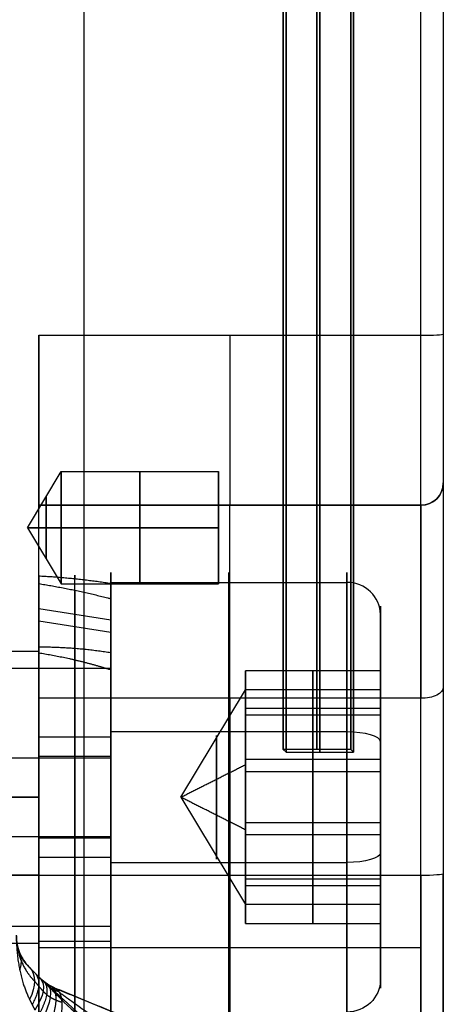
# Model space of a CAD drawing. Header units: millimetres. Extents: x -105 to 152, y -114 to 65.
# Tile 282 of 301: x 105 to 114, y -42 to -20. Entities that reach past the tile are written whole.
import ezdxf

# ---------------------------------------------------------------- set-up
doc = ezdxf.new("R2010")
doc.units = ezdxf.units.MM
doc.layers.add('Layer 01', color=7, linetype='Continuous', true_color=0x000000)

# ---------------------------------------------------------------- blocks, each defined once
blk = doc.blocks.new('Block 02')
at = {"layer": 'Layer 01'}
for p, q in [((104.825, -31, 31), (105.576, -29.75, 31)), ((104.825, -31, -31), (105.576, -29.75, -31)), ((105.576, -29.75, 31), (109.076, -29.75, 31)), ((105.576, -29.75, -31), (109.076, -29.75, -31)), ((109.076, -32.25, 31), (109.076, -29.75, 31)), ((109.076, -32.191, -30.622), (109.076, -29.809, -31.378)), ((105.076, -30.5, 59.082), (113.576, -30.5, 59.082)), ((113.576, -30.5, 59.711), (105.076, -30.5, 59.711)), ((109.076, -30.622, -29.809), (109.076, -31.378, -32.191)), ((109.326, -30.5, 59.13), (109.326, -30.5, 60.292)), ((104.825, -31, 31), (105.576, -32.25, 31)), ((104.825, -31, -31), (105.576, -32.25, -31)), ((109.076, -31, 29.75), (109.076, -31, 32.25)), ((105.076, -32.875, 54.335), (105.076, -31.949, 54.335)), ((105.874, -33.691, 56.601), (105.874, -32.141, 56.164)), ((106.676, -32.216, 58.506), (111.926, -32.216, 58.506)), ((106.676, -32.273, 58.488), (106.676, -32.216, 58.506)), ((105.576, -32.25, 31), (109.076, -32.25, 31)), ((105.576, -32.25, -31), (109.076, -32.25, -31)), ((105.878, -33.942, 55.709), (105.878, -32.392, 55.272)), ((106.676, -33.059, 55.942), (105.076, -32.808, 56.831)), ((105.076, -33.076, 55.947), (106.676, -33.327, 55.058)), ((112.676, -34.608, 57.779), (112.676, -32.933, 58.288)), ((98.576, -33.75, 57.053), (105.076, -33.75, 57.053)), ((106.676, -34.129, 57.924), (106.676, -33.804, 58.023)), ((98.551, -34.129, 57.924), (106.676, -34.129, 57.924)), ((111.176, -36.161, 54.29), (111.176, -34.188, 56.398)), ((111.176, -34.188, 56.398), (111.176, -35.027, 59.16)), ((109.676, -34.54, 56.605), (109.676, -34.276, 56.685)), ((108.233, -37, 57.053), (109.676, -34.608, 57.779)), ((109.676, -34.523, 56.04), (109.676, -34.609, 56.323)), ((112.676, -34.608, 57.779), (109.676, -34.608, 57.779)), ((105.076, -35.218, 54.335), (105.076, -35.059, 54.335)), ((109.676, -35.158, 58.743), (109.676, -34.922, 58.815)), ((111.176, -35.027, 59.16), (111.176, -37.839, 59.815)), ((112.676, -35.175, 55.344), (109.676, -35.175, 55.344)), ((109.676, -35.438, 55.101), (109.676, -35.389, 55.116)), ((106.676, -35.547, 52.268), (106.676, -35.564, 52.326)), ((109.676, -35.686, 59.18), (109.676, -35.73, 59.324)), ((110.515, -35.939), (110.576, -36)), ((112.015, -35.939), (110.515, -35.939)), ((112.015, -35.939), (112.076, -36)), ((112.676, -35.765, 52.986), (112.676, -36.161, 54.29)), ((106.676, -36.094, 60.267), (105.076, -36.094, 60.267)), ((105.076, -36.155, 63.691), (105.076, -36.155, 61.92)), ((105.076, -36.155, 60.284), (105.076, -36.155, 60.191)), ((105.076, -36.155, 53.914), (105.076, -36.155, 53.821)), ((105.076, -36.155, 52.185), (105.076, -36.155, 50.91)), ((106.676, -36.029, 53.857), (106.676, -36.128, 54.182)), ((110.576, -36), (112.076, -36)), ((111.176, -38.973, 54.945), (111.176, -36.161, 54.29)), ((109.676, -36.215, 54.303), (109.676, -36.319, 54.647)), ((112.676, -36.433, 59.487), (109.676, -36.433, 59.487)), ((109.676, -36.787, 59.544), (109.676, -36.738, 59.558)), ((108.233, -37, 57.053), (109.676, -39.392, 56.326)), ((109.676, -37.262, 54.547), (109.676, -37.213, 54.562)), ((112.676, -37.567, 54.618), (109.676, -37.567, 54.618)), ((109.676, -37.681, 59.458), (109.676, -37.785, 59.802)), ((106.676, -37.906, 53.838), (105.076, -37.906, 53.838)), ((106.676, -37.872, 59.923), (106.676, -37.971, 60.248)), ((111.176, -37.839, 59.815), (111.176, -39.812, 57.707)), ((112.676, -37.839, 59.815), (112.676, -38.235, 61.119)), ((109.676, -38.27, 54.781), (109.676, -38.314, 54.925)), ((106.676, -38.436, 61.779), (106.676, -38.453, 61.837)), ((109.676, -38.611, 58.99), (109.676, -38.562, 59.005)), ((105.076, -38.941, 54.335), (105.076, -38.782, 54.335)), ((112.676, -38.825, 58.761), (109.676, -38.825, 58.761)), ((109.676, -39.078, 55.29), (109.676, -38.842, 55.362)), ((111.176, -39.812, 57.707), (111.176, -38.973, 54.945)), ((109.676, -39.391, 57.783), (109.676, -39.477, 58.065)), ((112.676, -39.392, 56.326), (109.676, -39.392, 56.326)), ((112.676, -41.067, 55.818), (112.676, -39.392, 56.326)), ((109.676, -39.724, 57.42), (109.676, -39.46, 57.501)), ((98.551, -39.871, 56.181), (106.676, -39.871, 56.181)), ((106.676, -40.196, 56.082), (106.676, -39.871, 56.181)), ((98.576, -40.25, 57.053), (105.076, -40.25, 57.053)), ((106.676, -40.215, 57.959), (105.076, -40.215, 57.959)), ((104.869, -40.793, 18.356), (105.107, -41.031, 18.356)), ((105.076, -42.419, 54.335), (105.076, -41.125, 54.335)), ((105.252, -41.176, 4.917), (105.252, -41.176, 5.393)), ((109.285, -42.844, 18.658), (105.431, -41.248, 18.658))]:
    blk.add_line(p, q, dxfattribs=at)
at = {"layer": 'Layer 01', "extrusion": (-1, 3.09204e-29, 6.62699e-87)}
blk.add_arc((0, 0, -110.576), 36, 270, 90, dxfattribs=at)
at = {"layer": 'Layer 01', "extrusion": (-1, 0, 0)}
for centre, radius, start, end in [((0, 0, -111.265), 35.939, 270, 90), ((37, 57.053, -105.876), 4.94, 105.7411, 190.3762), ((37, 57.053, -105.876), 4.94, 201.1059, 285.7411), ((37, 57.053, -105.876), 3.34, 105.7411, 187.7923), ((37, 57.053, -105.876), 3.34, 203.6898, 285.7411), ((37, 57.053, -105.876), 4.94, 285.7411, 105.7411), ((37, 57.053, -105.876), 3.34, 285.7411, 105.7411), ((38.419, -59.51, -106.076), 4, 274.6419, 0)]:
    blk.add_arc(centre, radius, start, end, dxfattribs=at)
at = {"layer": 'Layer 01', "extrusion": (1, -3.09204e-29, 0)}
for centre, radius in [((0, 0, 111.326), 36), ((-31, 31, 105.576), 1.25), ((-31, -31, 105.576), 1.25)]:
    blk.add_arc(centre, radius, 90, 270, dxfattribs=at)
at = {"layer": 'Layer 01', "extrusion": (-1, 2.33222e-16, 3.94746e-16)}
blk.add_arc((0, 0, -112.076), 36, 270, 90, dxfattribs=at)
at = {"layer": 'Layer 01', "extrusion": (1, -3.07348e-29, -7.921e-28)}
blk.add_arc((0, 435, 113.576), 500, 265.55589, 270, dxfattribs=at)
at = {"layer": 'Layer 01', "extrusion": (-1, -3.12805e-29, 1.17012e-27)}
blk.add_arc((0, -435, -113.576), 500, 86.93738, 90, dxfattribs=at)
at = {"layer": 'Layer 01', "extrusion": (-1, -7.33253e-16, -9.43494e-15)}
blk.add_arc((0, 435, -114.076), 499.5, 270, 274.44391, dxfattribs=at)
at = {"layer": 'Layer 01', "extrusion": (1, -3.09204e-29, -6.62699e-87)}
blk.add_arc((0, 0, 110.515), 35.939, 90, 270, dxfattribs=at)
at = {"layer": 'Layer 01', "extrusion": (1, -2.33222e-16, -3.9542e-16)}
blk.add_arc((0, 0, 112.015), 35.939, 90, 270, dxfattribs=at)
at = {"layer": 'Layer 01', "extrusion": (-1, -2.50297e-15, -2.74758e-14)}
blk.add_arc((12, 84.75, -114.076), 124.907, 270, 275.20512, dxfattribs=at)
at = {"layer": 'Layer 01', "extrusion": (-1, -5.23637e-15, 9.78691e-14)}
blk.add_arc((0, -435, -105.076), 500, 85.5575, 86.93738, dxfattribs=at)
at = {"layer": 'Layer 01', "extrusion": (1, 3.75324e-15, -6.95835e-30)}
blk.add_arc((-26.5, 60.292, 105.076), 4, 93.0626, 180, dxfattribs=at)
at = {"layer": 'Layer 01', "extrusion": (1, 0, 0)}
for centre, radius, start, end in [((-26.5, 60.292, 109.326), 4, 93.0626, 180), ((-31, 31, 107.326), 1.25, 270, 90), ((-31, -31, 107.326), 1.25, 270, 90), ((-31, 31, 105.238), 0.688, 270, 90), ((-31, -31, 105.238), 0.688, 270, 90), ((-39, 59.082, 109.326), 8.5, 299.6251, 0.3208), ((-31, 31, 105.238), 0.688, 90, 270), ((-31, -31, 105.238), 0.688, 90, 270), ((-31, 31, 107.326), 1.25, 90, 270), ((-31, -31, 107.326), 1.25, 90, 270), ((-37, 57.053, 109.301), 5, 286.8945, 106.8945), ((-37, 57.053, 109.027), 1.375, 286.8945, 106.8945), ((-37, 57.053, 109.301), 5, 106.8945, 286.8945), ((-37, 57.053, 109.027), 1.375, 106.8945, 286.8945)]:
    blk.add_arc(centre, radius, start, end, dxfattribs=at)
at = {"layer": 'Layer 01', "extrusion": (3.137e-29, 0.998572, 0.053427)}
blk.add_arc((-113.576, 65.121, -23.241), 0.5, 90, 180, dxfattribs=at)
at = {"layer": 'Layer 01', "extrusion": (-1, 1.4869e-33, -1.40947e-33)}
blk.add_arc((26.5, 60.292, -113.576), 4, 360, 86.9374, dxfattribs=at)
at = {"layer": 'Layer 01', "extrusion": (-1, 3.09204e-29, 0)}
for centre in [(31, 31, -105.576), (31, -31, -105.576)]:
    blk.add_arc(centre, 1.25, 90, 270, dxfattribs=at)
at = {"layer": 'Layer 01', "extrusion": (-1, 2.33222e-16, -3.31428e-31)}
blk.add_arc((31, 31, -109.076), 1.25, 90, 270, dxfattribs=at)
at = {"layer": 'Layer 01', "extrusion": (-1, 2.33222e-16, -5.68434e-15)}
blk.add_arc((31, -31, -109.076), 1.25, 90, 270, dxfattribs=at)
at = {"layer": 'Layer 01', "extrusion": (-1.33828e-14, 0.005599, -0.999984)}
blk.add_arc((-113.576, -29.668, -59.3), 0.5, 179.9991, 270, dxfattribs=at)
at = {"layer": 'Layer 01', "extrusion": (-9.24197e-30, -1.42109e-14, -1)}
blk.add_arc((-113.576, -30, -60.292), 0.5, 180, 270, dxfattribs=at)
at = {"layer": 'Layer 01', "extrusion": (-3.09204e-29, 3.53737e-74, -1)}
blk.add_arc((-113.576, -30, -59.082), 0.5, 179.9991, 270, dxfattribs=at)
at = {"layer": 'Layer 01'}
for centre, radius, start, end in [((113.576, -30, 59.711), 0.5, 270, 0), ((105.576, -40.086, 4.75), 1, 180, 223.7297), ((105.814, -40.324, 5.916), 1, 225, 247.5)]:
    blk.add_arc(centre, radius, start, end, dxfattribs=at)
at = {"layer": 'Layer 01', "extrusion": (1, -3.27457e-15, -1.83355e-17)}
blk.add_arc((-39, 59.082, 105.076), 8.5, 299.6251, 0.3208, dxfattribs=at)
at = {"layer": 'Layer 01', "extrusion": (-1, 1.29092e-29, -7.46125e-30)}
blk.add_arc((39, 59.082, -113.576), 8.5, 179.6792, 240.3749, dxfattribs=at)
at = {"layer": 'Layer 01', "extrusion": (-1, 2.33222e-16, 3.31428e-31)}
blk.add_arc((31, 31, -109.076), 1.25, 270, 90, dxfattribs=at)
at = {"layer": 'Layer 01', "extrusion": (-1, 2.33222e-16, 5.68434e-15)}
blk.add_arc((31, -31, -109.076), 1.25, 270, 90, dxfattribs=at)
at = {"layer": 'Layer 01', "extrusion": (1, -1.70268e-16, -5.17134e-17)}
for radius, start, end in [(5, 286.8945, 106.8945), (5, 106.8945, 286.8945), (3, 106.8945, 286.8945)]:
    blk.add_arc((-37, 57.053, 106.676), radius, start, end, dxfattribs=at)
at = {"layer": 'Layer 01', "extrusion": (1, -1.55668e-31, -8.72102e-32)}
blk.add_arc((-37, 57.053, 106.676), 4.94, 344.2589, 74.2589, dxfattribs=at)
at = {"layer": 'Layer 01', "extrusion": (-1, 1.70268e-16, 5.17134e-17)}
for centre, radius, start, end in [((37, 57.053, -111.926), 5, 73.1055, 253.1055), ((37, 57.053, -112.676), 4.25, 73.1055, 253.1055), ((37, 57.053, -106.676), 3, 73.1055, 253.1055), ((37, 57.053, -111.926), 5, 253.1055, 73.1055), ((37, 57.053, -112.676), 4.25, 253.1055, 73.1055)]:
    blk.add_arc(centre, radius, start, end, dxfattribs=at)
at = {"layer": 'Layer 01', "extrusion": (-1, 3.5262e-15, -3.05369e-16)}
blk.add_arc((37, 57.053, -105.076), 4.94, 105.7411, 184.9635, dxfattribs=at)
at = {"layer": 'Layer 01', "extrusion": (-1.77947e-16, -0.29061, 0.956842)}
blk.add_arc((111.926, -14.573, 65.343), 0.75, 0, 90, dxfattribs=at)
at = {"layer": 'Layer 01', "extrusion": (1, -2.76881e-15, 7.80418e-16)}
blk.add_arc((-37, 57.053, 105.076), 4.94, 254.2589, 344.2589, dxfattribs=at)
at = {"layer": 'Layer 01', "extrusion": (-1, 5.20223e-17, -1.1756e-16)}
blk.add_arc((37, 57.053, -106.676), 4.94, 206.5186, 285.7411, dxfattribs=at)
at = {"layer": 'Layer 01', "extrusion": (-1, -1.2791e-16, 3.60528e-17)}
for radius, start, end in [(3.34, 105.7411, 195.7411), (4.94, 285.7411, 105.7411), (3.34, 285.7411, 105.7411)]:
    blk.add_arc((37, 57.053, -106.676), radius, start, end, dxfattribs=at)
at = {"layer": 'Layer 01', "extrusion": (1, 1.75802e-16, 1.33862e-16)}
blk.add_arc((-37, 57.053, 105.076), 3.34, 0.3148, 74.2589, dxfattribs=at)
at = {"layer": 'Layer 01', "extrusion": (-1, 3.09204e-29, -2.18629e-15)}
blk.add_arc((37, 57.053, -105.076), 3.25, 90, 270, dxfattribs=at)
at = {"layer": 'Layer 01', "extrusion": (1, -3.76929e-15, 5.72555e-16)}
blk.add_arc((-37, 57.053, 105.076), 3.34, 254.2589, 344.2589, dxfattribs=at)
at = {"layer": 'Layer 01', "extrusion": (-1, 6.93336e-17, -1.78466e-16)}
blk.add_arc((37, 57.053, -106.676), 3.34, 211.7969, 285.7411, dxfattribs=at)
at = {"layer": 'Layer 01', "extrusion": (-1, 2.17706e-16, -5.06837e-17)}
blk.add_arc((37, 57.053, -109.676), 2.5, 163.1055, 223.1055, dxfattribs=at)
at = {"layer": 'Layer 01', "extrusion": (-1, -1.35225e-16, 3.14815e-17)}
for start, end in [(103.1055, 163.1055), (73.1055, 103.1055)]:
    blk.add_arc((37, 57.053, -109.676), 2.5, start, end, dxfattribs=at)
at = {"layer": 'Layer 01', "extrusion": (-5.10724e-15, -0.871022, -0.491243)}
blk.add_arc((113.576, 61.62, 4.916), 0.5, 359.9997, 90, dxfattribs=at)
at = {"layer": 'Layer 01', "extrusion": (1, 8.42983e-15, -1.04972e-14)}
blk.add_arc((4.526, -18.033, 114.076), 79.551, 119.4223, 128.76637, dxfattribs=at)
at = {"layer": 'Layer 01', "extrusion": (1, 8.3772e-15, -1.04317e-14)}
blk.add_arc((4.526, -18.033, 105.076), 80.051, 119.42233, 128.76637, dxfattribs=at)
at = {"layer": 'Layer 01', "extrusion": (-1, 1.97662e-28, -2.92008e-28)}
blk.add_arc((-4.526, -18.033, -113.576), 80.051, 51.23363, 60.57767, dxfattribs=at)
at = {"layer": 'Layer 01', "extrusion": (-1, 3.63264e-16, -5.83734e-16)}
for start, end in [(223.1055, 253.1055), (43.1055, 73.1055)]:
    blk.add_arc((37, 57.053, -109.676), 2.5, start, end, dxfattribs=at)
at = {"layer": 'Layer 01', "extrusion": (1, 5.18119e-16, 1.34835e-15)}
blk.add_arc((-37, 57.053, 105.076), 4.94, 74.2589, 254.2589, dxfattribs=at)
at = {"layer": 'Layer 01', "extrusion": (-2.33147e-15, 0.956842, 0.29061)}
blk.add_arc((-111.926, 61.093, -18.823), 0.75, 180, 270, dxfattribs=at)
at = {"layer": 'Layer 01', "extrusion": (1, 7.05046e-16, 2.01154e-15)}
blk.add_arc((-37, 57.053, 105.076), 3.34, 74.2589, 254.2589, dxfattribs=at)
at = {"layer": 'Layer 01', "extrusion": (-1, 1.53583e-17, -4.64318e-16)}
blk.add_arc((37, 57.053, -109.676), 2.5, 253.1055, 283.1055, dxfattribs=at)
at = {"layer": 'Layer 01', "extrusion": (-1, 3.09204e-29, 2.18629e-15)}
blk.add_arc((37, 57.053, -105.076), 3.25, 270, 90, dxfattribs=at)
at = {"layer": 'Layer 01', "extrusion": (-1, 8.00738e-16, 8.55522e-16)}
blk.add_arc((37, 57.053, -109.676), 2.5, 283.1055, 343.1055, dxfattribs=at)
at = {"layer": 'Layer 01', "extrusion": (2.75321e-15, -0.956842, -0.29061)}
blk.add_arc((111.926, 69.593, 18.823), 0.75, 0, 90, dxfattribs=at)
at = {"layer": 'Layer 01', "extrusion": (-1, -2.98293e-16, 3.83944e-15)}
blk.add_arc((38.419, 59.51, -105.076), 4, 0, 85.5575, dxfattribs=at)
at = {"layer": 'Layer 01', "extrusion": (-0.003451, 0.996987, -0.077486)}
blk.add_arc((-113.441, -65.838, -34.098), 0.5, 180.0157, 270.0154, dxfattribs=at)
at = {"layer": 'Layer 01', "extrusion": (-1, 3.26116e-29, 3.00711e-29)}
blk.add_arc((38.419, -59.51, -113.576), 4, 274.6419, 360, dxfattribs=at)
at = {"layer": 'Layer 01', "extrusion": (1, 3.57512e-16, 4.40327e-15)}
blk.add_arc((-38.419, -59.51, 114.076), 3.5, 180, 265.3582, dxfattribs=at)
at = {"layer": 'Layer 01', "extrusion": (-1, 3.05492e-16, 3.26394e-16)}
blk.add_arc((37, 57.053, -109.676), 2.5, 343.1055, 43.1055, dxfattribs=at)
at = {"layer": 'Layer 01', "extrusion": (-1, -2.74758e-14, 2.50297e-15)}
blk.add_arc((-84.75, 12, -114.076), 124.907, 0, 5.20512, dxfattribs=at)
at = {"layer": 'Layer 01', "extrusion": (0, 0, -1)}
for centre, start, end in [((-105.576, -40.086, -19.06), 315, 0), ((-105.814, -40.324, -18.834), 292.5, 315)]:
    blk.add_arc(centre, 1, start, end, dxfattribs=at)
at = {"layer": 'Layer 01', "extrusion": (0.57735, -0.57735, -0.57735)}
blk.add_arc((44.309, 85.559, 65.648), 1, 0, 60, dxfattribs=at)
at = {"layer": 'Layer 01', "extrusion": (0.628855, -0.628855, -0.457256)}
blk.add_arc((44.309, 75.49, 77.38), 1, 0, 65.4275, dxfattribs=at)
at = {"layer": 'Layer 01', "extrusion": (0.767374, -0.518651, -0.377014)}
blk.add_arc((23.844, 70.811, 90.208), 1, 360, 75.7044, dxfattribs=at)
at = {"layer": 'Layer 01', "extrusion": (-1.77947e-16, 0.29061, -0.956842)}
blk.add_arc((-111.926, -23.073, -65.343), 0.75, 180, 270, dxfattribs=at)
at = {"layer": 'Layer 01', "extrusion": (0.841272, -0.348466, -0.41332)}
blk.add_arc((1.239, 75.378, 90.091), 1, 0, 80.285, dxfattribs=at)
at = {"layer": 'Layer 01'}
for points, weights, degree in [([(106.076, 26.768, -64.283), (106.076, -6.013, -66.04), (106.076, -38.743, -63.497)], [0.999145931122, 0.997396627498, 0.999942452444], 2), ([(106.676, -32.245, 55.712), (106.139, -32.161, 56.011), (105.604, -32.105, 56.316), (105.076, -32.079, 56.625)], [1, 0.997053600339, 0.997053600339, 1], 3), ([(105.076, -32.245, 55.712), (105.613, -32.329, 55.414), (106.148, -32.441, 55.125), (106.676, -32.58, 54.847)], [1, 0.997053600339, 0.997053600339, 1], 3), ([(106.676, -33.785, 56.146), (106.134, -33.7, 56.448), (105.597, -33.658, 56.758), (105.076, -33.66, 57.071)], [1, 0.993466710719, 0.993466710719, 1], 3), ([(105.076, -33.785, 56.146), (105.618, -33.87, 55.845), (106.155, -33.996, 55.559), (106.676, -34.161, 55.293)], [1, 0.993466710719, 0.993466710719, 1], 3), ([(109.326, -34.798, 51.693), (109.326, -40.496, 48.48), (109.326, -45.597, 44.383)], [0.999291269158, 0.995970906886, 0.999291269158], 2), ([(104.576, -40.086, 33.371), (104.576, -40.623, 33.102), (104.679, -41.12, 32.854), (104.869, -41.5, 32.664)], [1, 0.949253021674, 0.949253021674, 1], 3), ([(104.869, -40.793, 31.956), (104.679, -40.603, 32.337), (104.576, -40.355, 32.833), (104.576, -40.086, 33.371)], [1, 0.949253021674, 0.949253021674, 1], 3), ([(104.652, -40.851, 32.988), (104.725, -40.645, 32.812), (104.652, -40.468, 32.605)], [1, 0.962692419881, 1], 2), ([(104.853, -40.777, 4.75), (104.859, -40.782, 4.752), (104.864, -40.788, 4.754), (104.869, -40.793, 4.756)], [1, 0.999959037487, 0.999959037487, 1], 3), ([(104.869, -40.793, 31.956), (104.943, -40.867, 31.883), (105.022, -40.946, 31.815), (105.107, -41.031, 31.753)], [1, 0.997954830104, 0.997954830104, 1], 3), ([(104.984, -40.908, 31.85), (105.207, -41.13, 32.371), (104.926, -41.615, 32.61)], [1, 0.854204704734, 1], 2), ([(105.17, -41.318, 32.234), (105.102, -41.238, 32.272), (105.038, -41.162, 32.316), (104.978, -41.092, 32.365)], [0.920690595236, 0.925128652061, 0.929243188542, 0.933012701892], 3), ([(105.177, -41.095, 31.66), (105.408, -41.286, 32.303), (105.058, -41.865, 32.515)], [1.00000886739, 0.815522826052, 1.00000727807], 2), ([(105.107, -41.031, 5.916), (105.107, -41.031, 5.524), (105.288, -41.212, 5.237), (105.636, -41.56, 5.077)], [1, 0.97570117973, 0.97570117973, 1], 3), ([(105.431, -41.248, 31.401), (105.369, -41.222, 31.463), (105.31, -41.19, 31.521), (105.254, -41.152, 31.576)], [1, 0.99661420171, 0.99661420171, 1], 3), ([(105.51, -41.326, 5.645), (105.364, -41.288, 5.515), (105.265, -41.189, 5.375)], [0.999999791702, 0.980881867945, 1.00000019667], 2), ([(105.34, -41.204, 31.491), (105.623, -41.357, 32.233), (105.308, -42.085, 32.388)], [1, 0.777461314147, 1.00000295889], 2), ([(105.328, -41.456, 32.144), (105.275, -41.418, 32.168), (105.222, -41.372, 32.198), (105.17, -41.318, 32.234)], [0.89479813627, 0.903373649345, 0.912171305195, 0.920690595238], 3), ([(108.578, -43.474, 6.308), (106.51, -42.061, 5.443), (105.259, -41.176, 5.287), (105.431, -41.248, 5.916)], [1, 0.838337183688, 0.838337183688, 1], 3), ([(104.869, -41.5, 32.664), (104.906, -41.574, 32.627), (104.946, -41.653, 32.593), (104.988, -41.738, 32.562)], [1, 0.997954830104, 0.997954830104, 1], 3), ([(105.587, -41.567, 31.988), (105.498, -41.54, 32.042), (105.411, -41.503, 32.095), (105.328, -41.456, 32.144)], [0.882221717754, 0.886699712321, 0.89091072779, 0.894798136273], 3)]:
    blk.add_rational_spline(points, weights, degree=degree, dxfattribs=at)
for points, degree in [([(105.076, -26.714, 64.286), (109.326, -26.714, 64.286), (113.576, -26.714, 64.286)], 2), ([(114.076, -30, 60.292), (114.076, -30, 59.712), (114.076, -30, 59.133)], 2), ([(105.076, -30.5, 59.13), (109.326, -30.5, 59.13), (113.576, -30.5, 59.13)], 2), ([(113.576, -30.5, 60.292), (109.326, -30.5, 60.292), (105.076, -30.5, 60.292)], 2), ([(105.076, -30.5, 60.292), (105.076, -30.5, 59.711), (105.076, -30.5, 59.13)], 2), ([(113.576, -30.5, 59.13), (113.576, -30.5, 59.711), (113.576, -30.5, 60.292)], 2), ([(104.825, -31, 31), (105.201, -31, 31.625), (105.576, -31, 32.25)], 2), ([(104.825, -31, 31), (105.201, -31, 30.375), (105.576, -31, 29.75)], 2), ([(104.825, -31, -31), (105.201, -31, -31.625), (105.576, -31, -32.25)], 2), ([(105.576, -31, -29.75), (105.201, -31, -30.375), (104.825, -31, -31)], 2), ([(109.076, -31, 32.25), (107.326, -31, 32.25), (105.576, -31, 32.25)], 2), ([(105.576, -31, 29.75), (107.326, -31, 29.75), (109.076, -31, 29.75)], 2), ([(109.076, -31, -29.75), (107.326, -31, -29.75), (105.576, -31, -29.75)], 2), ([(105.576, -31, -32.25), (107.326, -31, -32.25), (109.076, -31, -32.25)], 2), ([(105.076, -32.079, 56.625), (105.076, -32.869, 56.848), (105.076, -33.66, 57.071)], 2), ([(105.076, -33.785, 56.146), (105.076, -33.015, 55.929), (105.076, -32.245, 55.712)], 2), ([(106.676, -33.785, 56.146), (106.676, -33.015, 55.929), (106.676, -32.245, 55.712)], 2), ([(106.676, -32.58, 54.847), (106.676, -33.371, 55.07), (106.676, -34.161, 55.293)], 2), ([(112.676, -34.188, 56.398), (111.176, -34.188, 56.398), (109.676, -34.188, 56.398)], 2), ([(109.676, -34.188, 56.398), (109.676, -34.682, 55.871), (109.676, -35.175, 55.344)], 2), ([(109.676, -34.608, 57.779), (109.676, -34.398, 57.089), (109.676, -34.188, 56.398)], 2), ([(112.676, -36.161, 54.29), (112.676, -35.175, 55.344), (112.676, -34.188, 56.398)], 2), ([(112.676, -34.188, 56.398), (112.676, -34.608, 57.779), (112.676, -35.027, 59.16)], 2), ([(109.676, -35.027, 59.16), (109.676, -34.818, 58.47), (109.676, -34.608, 57.779)], 2), ([(113.576, -34.798, 51.693), (109.326, -34.798, 51.693), (105.076, -34.798, 51.693)], 2), ([(112.676, -35.027, 59.16), (111.176, -35.027, 59.16), (109.676, -35.027, 59.16)], 2), ([(109.676, -36.433, 59.487), (109.676, -35.73, 59.324), (109.676, -35.027, 59.16)], 2), ([(112.676, -35.027, 59.16), (112.676, -36.433, 59.487), (112.676, -37.839, 59.815)], 2), ([(109.676, -35.175, 55.344), (109.676, -35.668, 54.817), (109.676, -36.161, 54.29)], 2), ([(106.676, -35.66, 61.807), (105.876, -35.66, 61.807), (105.076, -35.66, 61.807)], 2), ([(111.926, -35.547, 52.268), (109.301, -35.547, 52.268), (106.676, -35.547, 52.268)], 2), ([(106.676, -36.128, 54.182), (102.614, -36.128, 54.182), (98.551, -36.128, 54.182)], 2), ([(106.676, -36.094, 60.267), (105.876, -36.094, 60.267), (105.076, -36.094, 60.267)], 2), ([(112.676, -36.161, 54.29), (111.176, -36.161, 54.29), (109.676, -36.161, 54.29)], 2), ([(109.676, -36.161, 54.29), (109.676, -36.864, 54.454), (109.676, -37.567, 54.618)], 2), ([(112.676, -38.973, 54.945), (112.676, -37.567, 54.618), (112.676, -36.161, 54.29)], 2), ([(108.233, -37, 57.053), (108.954, -36.637, 55.857), (109.676, -36.273, 54.661)], 2), ([(109.676, -37.839, 59.815), (109.676, -37.136, 59.651), (109.676, -36.433, 59.487)], 2), ([(105.076, -37, 60.303), (101.826, -37, 60.303), (98.576, -37, 60.303)], 2), ([(98.576, -37, 53.803), (101.826, -37, 53.803), (105.076, -37, 53.803)], 2), ([(109.676, -37.727, 59.445), (108.954, -37.363, 58.249), (108.233, -37, 57.053)], 2), ([(109.676, -37.567, 54.618), (109.676, -38.27, 54.781), (109.676, -38.973, 54.945)], 2), ([(98.551, -37.872, 59.923), (102.614, -37.872, 59.923), (106.676, -37.872, 59.923)], 2), ([(105.076, -37.906, 53.838), (105.876, -37.906, 53.838), (106.676, -37.906, 53.838)], 2), ([(112.676, -37.839, 59.815), (111.176, -37.839, 59.815), (109.676, -37.839, 59.815)], 2), ([(109.676, -38.825, 58.761), (109.676, -38.332, 59.288), (109.676, -37.839, 59.815)], 2), ([(112.676, -37.839, 59.815), (112.676, -38.825, 58.761), (112.676, -39.812, 57.707)], 2), ([(106.676, -38.34, 52.298), (105.876, -38.34, 52.298), (105.076, -38.34, 52.298)], 2), ([(106.676, -38.453, 61.837), (109.301, -38.453, 61.837), (111.926, -38.453, 61.837)], 2), ([(98.576, -38.729, 63.498), (101.826, -38.729, 63.498), (105.076, -38.729, 63.498)], 2), ([(113.576, -38.743, -63.497), (106.076, -38.743, -63.497), (98.576, -38.743, -63.497)], 2), ([(109.676, -39.812, 57.707), (109.676, -39.318, 58.234), (109.676, -38.825, 58.761)], 2), ([(112.676, -38.973, 54.945), (111.176, -38.973, 54.945), (109.676, -38.973, 54.945)], 2), ([(109.676, -38.973, 54.945), (109.676, -39.182, 55.636), (109.676, -39.392, 56.326)], 2), ([(112.676, -39.812, 57.707), (112.676, -39.392, 56.326), (112.676, -38.973, 54.945)], 2), ([(109.676, -39.392, 56.326), (109.676, -39.602, 57.017), (109.676, -39.812, 57.707)], 2), ([(109.676, -39.812, 57.707), (111.176, -39.812, 57.707), (112.676, -39.812, 57.707)], 2), ([(105.076, -40.347, 48.259), (109.326, -40.347, 48.259), (113.576, -40.347, 48.259)], 2), ([(104.869, -40.793, 4.756), (105.252, -41.176, 4.917), (105.636, -41.56, 5.077)], 2), ([(104.869, -40.793, 4.756), (104.869, -40.793, 18.356), (104.869, -40.793, 31.956)], 2), ([(105.107, -41.031, 31.753), (105.107, -41.031, 18.834), (105.107, -41.031, 5.916)], 2), ([(105.254, -41.152, 31.576), (105.198, -41.114, 31.631), (105.15, -41.074, 31.691), (105.107, -41.031, 31.753)], 3), ([(105.431, -41.248, 31.401), (105.431, -41.248, 18.658), (105.431, -41.248, 5.916)], 2), ([(105.431, -41.248, 5.916), (107.144, -41.957, 6.632), (108.856, -42.666, 7.348)], 2), ([(108.804, -42.645, 29.744), (107.118, -41.946, 30.573), (105.431, -41.248, 31.401)], 2)]:
    blk.add_open_spline(points, degree=degree, dxfattribs=at)
for points, knots in [([(104.569, -40.072, 4.631), (104.569, -40.203, 4.631), (104.596, -40.334, 4.642), (104.694, -40.576, 4.684), (104.765, -40.685, 4.713), (104.853, -40.777, 4.75)], [-0.7961547, -0.7961547, -0.7961547, -0.7961547, -0.3980773, -0.3980773, 0, 0, 0, 0]), ([(105.636, -41.56, 5.077), (105.848, -41.772, 5.166), (106.083, -41.948, 5.264), (106.566, -42.284, 5.466), (106.814, -42.44, 5.57), (107.562, -42.898, 5.883), (108.07, -43.187, 6.095), (108.578, -43.474, 6.308)], [-3.729325, -3.729325, -3.729325, -3.729325, -2.796994, -2.796994, -1.864663, -1.864663, 0, 0, 0, 0])]:
    blk.add_open_spline(points, degree=3, knots=knots, dxfattribs=at)
for points, weights, knots in [([(104.576, -40.086, 33.371), (104.576, -40.282, 33.174), (104.617, -40.48, 32.976), (104.761, -40.829, 32.628), (104.867, -40.98, 32.476), (104.978, -41.092, 32.365)], [1, 1.00007929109, 0.993364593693, 0.969327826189, 0.951994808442, 0.933012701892], [4.712389, 4.712389, 4.712389, 4.712389, 5.1050881, 5.1050881, 5.4977871, 5.4977871, 5.4977871, 5.4977871]), ([(106.15, -41.991, 5.292), (106.063, -41.911, 5.288), (105.983, -41.837, 5.29), (105.651, -41.531, 5.318), (105.477, -41.368, 5.4), (105.275, -41.178, 5.625), (105.245, -41.146, 5.768), (105.258, -41.155, 5.916)], [0.97067326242, 0.973181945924, 0.975437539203, 0.984557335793, 0.988599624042, 0.99228224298, 0.991952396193, 0.990392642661], [0.3306416, 0.3306416, 0.3306416, 0.3306416, 0.3486018, 0.3486018, 0.4120711, 0.4120711, 0.4755403, 0.4755403, 0.4755403, 0.4755403])]:
    blk.add_rational_spline(points, weights, degree=3, knots=knots, dxfattribs=at)

msp = doc.modelspace()

# ---------------------------------------------------------------- block references
at = {"layer": 'Layer 01'}
msp.add_blockref('Block 02', (0, 0), dxfattribs=at)

doc.saveas('drawing.dxf')
